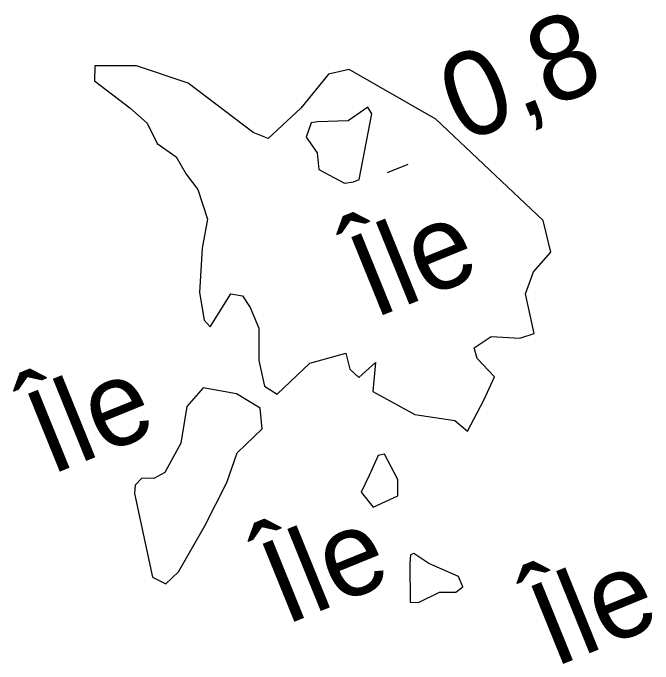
# Model space of a CAD drawing. Extents: x 362852 to 366875, y 5563573 to 5566479.
# Drawn here: x 363424.74 to 363454.65, y 5563872.56 to 5563902.96 of the extents above; entities that cross this region are included whole.
import ezdxf

# ---------------------------------------------------------------- set-up
doc = ezdxf.new("R2010")
doc.units = 0
for name, color, linetype in [('Niveau 3', 7, 'Continuous'), ('Niveau 4', 7, 'Continuous'), ('Niveau 8', 7, 'Continuous')]:
    doc.layers.add(name, color=color, linetype=linetype)

msp = doc.modelspace()

# ---------------------------------------------------------------- linework, layer by layer
at = {"layer": 'Niveau 3'}
msp.add_line((363442.237, 5563895.512), (363443.201, 5563895.903), dxfattribs=at)
at = {"layer": 'Niveau 4'}
for points in [[(363433.38, 5563894.72), (363433.84, 5563893.34), (363433.59, 5563891.98), (363433.46, 5563889.91), (363433.68, 5563888.62), (363433.95, 5563888.3), (363434.93, 5563889.84), (363435.47, 5563889.75), (363435.82, 5563889.21), (363436.23, 5563888.25), (363436.23, 5563886.74), (363436.49, 5563885.53), (363437.09, 5563885.16), (363438.61, 5563886.61), (363440.3, 5563887.07), (363440.49, 5563886.33), (363440.9, 5563885.94), (363441.68, 5563886.64), (363441.56, 5563885.28), (363443.52, 5563884.21), (363445.39, 5563883.93), (363445.98, 5563883.43), (363446.75, 5563884.88), (363447.24, 5563885.97), (363446.44, 5563886.82), (363446.29, 5563887.33), (363447.08, 5563887.85), (363448.42, 5563887.78), (363449.09, 5563888), (363448.69, 5563889.84), (363449.07, 5563890.88), (363449.88, 5563891.79), (363449.51, 5563893.27), (363444.5, 5563898.01), (363440.45, 5563900.33), (363439.48, 5563900.11), (363438.2, 5563898.51), (363436.66, 5563897.1), (363435.97, 5563897.38), (363432.93, 5563899.68), (363430.52, 5563900.49), (363428.57, 5563900.49), (363428.55, 5563899.79), (363430.21, 5563898.54), (363431.02, 5563897.81), (363431.48, 5563896.87), (363432.37, 5563896.24), (363432.83, 5563895.43), (363433.38, 5563894.72)], [(363438.45, 5563897.17), (363438.95, 5563896.43), (363439.03, 5563895.65), (363440.23, 5563895.02), (363440.65, 5563895.07), (363440.92, 5563895.19), (363441.51, 5563898.26), (363441.32, 5563898.56), (363440.4, 5563897.92), (363438.97, 5563897.88), (363438.68, 5563897.83), (363438.45, 5563897.17)], [(363430.42, 5563880.53), (363431.26, 5563876.61), (363431.88, 5563876.31), (363432.47, 5563876.87), (363433.7, 5563879.02), (363434.74, 5563881.03), (363435.22, 5563882.42), (363436.38, 5563883.54), (363436.29, 5563884.51), (363435.19, 5563885.18), (363433.63, 5563885.46), (363432.87, 5563884.58), (363432.58, 5563882.88), (363431.84, 5563881.5), (363431.33, 5563881.22), (363430.76, 5563881.24), (363430.45, 5563880.92), (363430.42, 5563880.53)], [(363441.02, 5563880.59), (363441.57, 5563879.88), (363442.72, 5563880.42), (363442.72, 5563881.18), (363442.1, 5563882.36), (363441.81, 5563882.3), (363441.38, 5563881.37), (363441.02, 5563880.59)], [(363443.29, 5563877.27), (363443.3, 5563875.45), (363443.69, 5563875.43), (363444.68, 5563875.91), (363445.43, 5563875.91), (363445.76, 5563876.17), (363445.56, 5563876.65), (363444.17, 5563877.26), (363443.48, 5563877.72), (363443.32, 5563877.66), (363443.29, 5563877.27)]]:
    msp.add_lwpolyline(points, dxfattribs=at)

# ---------------------------------------------------------------- texts
at = {"layer": 'Niveau 3'}
msp.add_text('0,8  ', height=3.93, rotation=22.09, dxfattribs=at).set_placement((363445.75, 5563896.87))
at = {"layer": 'Niveau 8'}
for p in [(363441.58, 5563888.67), (363426.48, 5563881.36), (363437.44, 5563874.35), (363450, 5563872.38)]:
    msp.add_text('Île', height=3.93, rotation=22.09, dxfattribs=at).set_placement(p)

doc.saveas('drawing.dxf')
